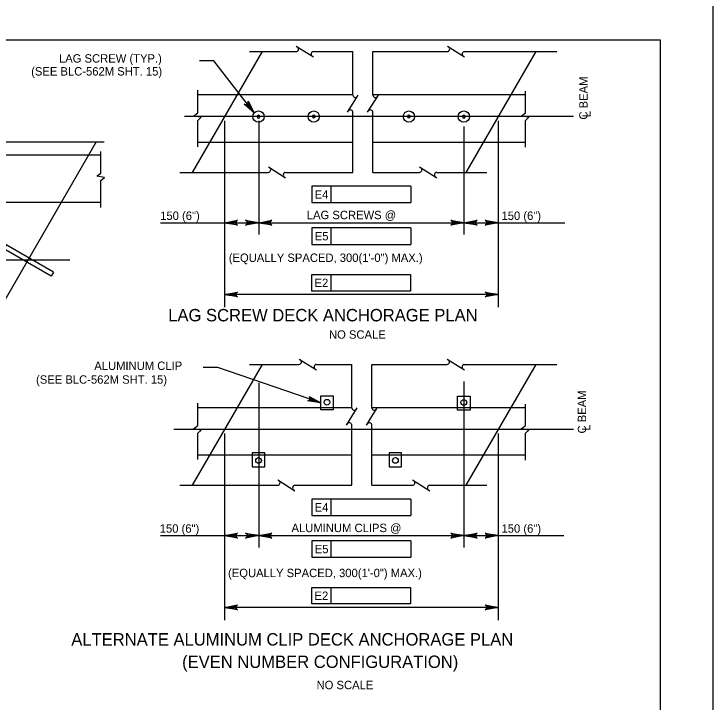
# Model space of a CAD drawing. Extents: x -13 to 81, y -176 to 0.
# Drawn here: x 58.01 to 68, y -76.21 to -66.38 of the extents above; entities that cross this region are included whole.
import ezdxf

# ---------------------------------------------------------------- set-up
doc = ezdxf.new("R2010")
doc.units = 0
for name, color, linetype in [('Level 1', 7, 'Continuous'), ('Level 2', 7, 'Continuous'), ('Level 3', 7, 'Continuous'), ('Level 4', 7, 'Continuous'), ('Level 63', 7, 'Continuous'), ('Level 8', 7, 'Continuous'), ('Level 9', 7, 'Continuous')]:
    doc.layers.add(name, color=color, linetype=linetype)

# ---------------------------------------------------------------- blocks, each defined once
blk = doc.blocks.new('D')
at = {"layer": 'Level 3'}
for p, q in [((-0.324, 0.383), (-0.383, 0.324)), ((0.349, -0.408), (-0.383, 0.324)), ((0.408, -0.349), (-0.324, 0.383)), ((0.408, -0.349), (0.349, -0.408))]:
    blk.add_line(p, q, dxfattribs=at)
blk = doc.blocks.new('B')
at = {"layer": 'Level 3'}
blk.add_circle((0, 0), 0.107, dxfattribs=at)
for start, end in [(0, 180), (180, 0)]:
    blk.add_arc((0, 0), 0.026, start, end, dxfattribs=at)

msp = doc.modelspace()

# ---------------------------------------------------------------- linework, layer by layer
at = {"layer": 'Level 1'}
msp.add_lwpolyline([(35.75, -87.25), (67.25, -87.25), (67.25, -66.75), (35.75, -66.75)], close=True, dxfattribs=at)
at = {"layer": 'Level 2'}
for p, q in [((61.5525, -66.9117), (60.554, -68.6392)), ((65.4658, -66.9117), (64.4674, -68.6392)), ((59.18, -68.2021), (56.3608, -73.0793)), ((61.5525, -71.3849), (60.554, -73.1123)), ((65.4658, -71.3849), (64.4674, -73.1123))]:
    msp.add_line(p, q, dxfattribs=at)
at = {"layer": 'Level 3'}
for p, q in [((62.0407, -66.8344), (62.287, -66.9892)), ((64.2018, -66.8344), (64.4481, -66.9892)), ((61.3727, -66.9117), (62.0378, -66.9117)), ((62.2865, -66.9117), (62.851, -66.9117)), ((62.851, -67.5349), (62.851, -66.9117)), ((63.1372, -66.9117), (64.1989, -66.9117)), ((63.1372, -67.5349), (63.1372, -66.9117)), ((64.4476, -66.9117), (65.7667, -66.9117)), ((60.6351, -67.7872), (60.6351, -67.4633)), ((60.6351, -67.5258), (62.851, -67.5258)), ((62.7736, -67.7807), (62.9284, -67.5344)), ((63.0599, -67.7807), (63.2147, -67.5344)), ((63.1372, -67.5258), (65.318, -67.5258)), ((65.318, -67.7872), (65.318, -67.4782)), ((60.5735, -67.8347), (60.6351, -67.7872)), ((60.6838, -67.8517), (60.5735, -67.8347)), ((60.6351, -67.8954), (60.6838, -67.8517)), ((62.851, -68.6392), (62.851, -67.7836)), ((63.1372, -68.6392), (63.1372, -67.7836)), ((65.2564, -67.8347), (65.318, -67.7872)), ((65.3667, -67.8517), (65.2564, -67.8347)), ((65.318, -67.8954), (65.3667, -67.8517)), ((60.6351, -68.2723), (60.6351, -67.8954)), ((65.318, -68.2798), (65.318, -67.8954)), ((57.2117, -68.2021), (59.2948, -68.2021)), ((62.851, -68.2107), (60.6351, -68.2107)), ((65.318, -68.2107), (63.1372, -68.2107)), ((59.249, -68.6483), (59.249, -68.3393)), ((54.5661, -68.3869), (59.249, -68.3869)), ((61.6427, -68.5618), (61.889, -68.7166)), ((63.8038, -68.5618), (64.0501, -68.7166)), ((59.1874, -68.6959), (59.249, -68.6483)), ((60.3742, -68.6392), (61.6398, -68.6392)), ((61.8885, -68.6392), (62.851, -68.6392)), ((63.1372, -68.6392), (63.8009, -68.6392)), ((64.0496, -68.6392), (64.7682, -68.6392)), ((59.2978, -68.7129), (59.1874, -68.6959)), ((59.249, -68.7567), (59.2978, -68.7129)), ((59.249, -69.141), (59.249, -68.7567)), ((59.249, -69.0718), (54.5661, -69.0718)), ((58.8022, -69.8924), (52.3892, -69.8915)), ((62.0823, -71.3075), (62.3287, -71.4623)), ((64.1983, -71.3075), (64.4447, -71.4623)), ((61.3727, -71.3849), (62.0795, -71.3849)), ((62.3282, -71.3849), (62.836, -71.3849)), ((62.836, -72.008), (62.836, -71.3849)), ((63.1223, -72.008), (63.1223, -71.3849)), ((63.1223, -71.3849), (64.1955, -71.3849)), ((64.4442, -71.3849), (65.7667, -71.3849)), ((60.6351, -72.2603), (60.6351, -71.9363)), ((65.318, -72.2603), (65.318, -71.9513)), ((60.6351, -71.9988), (62.836, -71.9988)), ((62.7586, -72.2539), (62.9134, -72.0075)), ((63.0448, -72.2539), (63.1997, -72.0075)), ((63.1223, -71.9988), (65.318, -71.9988)), ((60.5735, -72.3078), (60.6351, -72.2603)), ((62.836, -73.1123), (62.836, -72.2567)), ((63.1223, -73.1123), (63.1223, -72.2567)), ((65.2564, -72.3078), (65.318, -72.2603)), ((60.6838, -72.3248), (60.5735, -72.3078)), ((60.6351, -72.3686), (60.6838, -72.3248)), ((65.3667, -72.3248), (65.2564, -72.3078)), ((65.318, -72.3686), (65.3667, -72.3248)), ((60.6351, -72.7455), (60.6351, -72.3686)), ((65.318, -72.7529), (65.318, -72.3686)), ((62.836, -72.6838), (60.6351, -72.6838)), ((65.318, -72.6838), (63.1223, -72.6838)), ((61.7762, -73.0348), (62.0226, -73.1897)), ((63.7034, -73.0348), (63.9497, -73.1897)), ((60.3742, -73.1123), (61.7734, -73.1123)), ((62.022, -73.1123), (62.836, -73.1123)), ((63.1223, -73.1123), (63.7006, -73.1123)), ((63.9492, -73.1123), (64.7682, -73.1123))]:
    msp.add_line(p, q, dxfattribs=at)
for centre in [(62.4801, -71.9256), (64.4368, -71.9277), (61.5017, -72.7577), (63.4584, -72.7577)]:
    msp.add_circle(centre, 0.0407, dxfattribs=at)
for centre, start, end in [((62.0378, -66.8754), 270, 60), ((64.1989, -66.8754), 270, 60), ((62.2898, -66.948), 95.32859, 237.86724), ((64.4509, -66.948), 95.32859, 237.86724), ((62.8872, -67.5315), 185.32859, 327.86724), ((63.1735, -67.5315), 185.32859, 327.86724), ((62.8146, -67.7836), 0, 150), ((63.1009, -67.7836), 0, 150), ((61.6398, -68.6028), 270, 60), ((61.8918, -68.6754), 95.32859, 237.86724), ((63.8009, -68.6028), 270, 60), ((64.0529, -68.6754), 95.32859, 237.86724), ((62.0795, -71.3485), 270, 60), ((64.1955, -71.3485), 270, 60), ((62.3315, -71.4211), 95.32859, 237.86724), ((64.4475, -71.4211), 95.32859, 237.86724), ((62.8722, -72.0047), 185.32859, 327.86724), ((63.1584, -72.0047), 185.32859, 327.86724), ((62.7996, -72.2567), 0, 150), ((63.0858, -72.2567), 0, 150), ((61.7734, -73.0759), 270, 60), ((63.7006, -73.0759), 270, 60), ((62.0254, -73.1485), 95.32859, 237.86724), ((63.9526, -73.1485), 95.32859, 237.86724)]:
    msp.add_arc(centre, 0.0364, start, end, dxfattribs=at)
at = {"layer": 'Level 4'}
for p, q in [((60.8641, -67.0463), (60.6599, -67.0463)), ((66.0057, -67.8416), (60.4442, -67.8416)), ((62.2657, -68.836), (62.2657, -69.0722)), ((62.5413, -68.836), (62.2657, -68.836)), ((63.6777, -68.836), (62.5413, -68.836)), ((62.5413, -69.0722), (62.5413, -68.836)), ((63.6777, -68.836), (63.6777, -69.0722)), ((61.015, -69.0118), (61.015, -70.5655)), ((64.9284, -69.0118), (64.9284, -70.5655)), ((62.2657, -69.0722), (63.6777, -69.0722)), ((61.015, -69.3593), (61.5042, -69.3593)), ((64.4393, -69.3593), (64.9284, -69.3593)), ((62.2657, -69.4322), (62.2657, -69.6684)), ((62.5413, -69.4322), (62.2657, -69.4322)), ((62.5413, -69.6684), (62.5413, -69.4322)), ((63.6777, -69.4322), (62.5413, -69.4322)), ((63.6777, -69.4322), (63.6777, -69.6684)), ((62.2657, -69.6684), (63.6777, -69.6684)), ((62.2642, -70.0994), (62.5397, -70.0994)), ((62.2642, -70.3357), (62.2642, -70.0994)), ((62.5397, -70.3357), (62.5397, -70.0994)), ((62.5397, -70.0994), (63.6762, -70.0994)), ((63.6762, -70.0994), (63.6762, -70.3357)), ((63.6762, -70.3357), (62.2642, -70.3357)), ((64.9284, -70.3855), (61.015, -70.3855)), ((60.9177, -71.4305), (60.71, -71.4305)), ((66.0057, -72.3147), (60.2889, -72.3147)), ((62.2657, -73.3091), (62.2657, -73.5453)), ((62.5413, -73.3091), (62.2657, -73.3091)), ((62.5413, -73.5453), (62.5413, -73.3091)), ((63.6777, -73.3091), (62.5413, -73.3091)), ((63.6777, -73.3091), (63.6777, -73.5453)), ((61.015, -73.485), (61.015, -75.0387)), ((62.2657, -73.5453), (63.6777, -73.5453)), ((64.9284, -73.485), (64.9284, -75.0387)), ((61.015, -73.8324), (61.5042, -73.8324)), ((64.4393, -73.8324), (64.9284, -73.8324)), ((62.2657, -73.9052), (62.2657, -74.1415)), ((62.5413, -73.9052), (62.2657, -73.9052)), ((63.6777, -73.9052), (62.5413, -73.9052)), ((62.5413, -74.1415), (62.5413, -73.9052)), ((63.6777, -73.9052), (63.6777, -74.1415)), ((62.2657, -74.1415), (63.6777, -74.1415)), ((62.2642, -74.5725), (62.5397, -74.5725)), ((62.2642, -74.8088), (62.2642, -74.5725)), ((62.5397, -74.8088), (62.5397, -74.5725)), ((62.5397, -74.5725), (63.6762, -74.5725)), ((63.6762, -74.5725), (63.6762, -74.8088)), ((64.9284, -74.8587), (61.015, -74.8587)), ((63.6762, -74.8088), (62.2642, -74.8088))]:
    msp.add_line(p, q, dxfattribs=at)
for points in [[(61.4405, -67.788), (60.8641, -67.0463)], [(61.4406, -67.788), (61.2986, -67.6623), (61.3152, -67.6675), (61.3297, -67.6658), (61.3408, -67.6598), (61.3494, -67.6503), (61.3547, -67.6368), (61.3537, -67.6194), (61.4406, -67.788), (61.3547, -67.6368), (61.3494, -67.6503), (61.4406, -67.788), (61.3408, -67.6598), (61.3297, -67.6658), (61.4406, -67.788), (61.3152, -67.6675)], [(61.015, -69.3593), (61.2014, -69.3243), (61.1871, -69.3342), (61.1797, -69.3468), (61.1775, -69.3593), (61.1797, -69.3717), (61.1871, -69.3842), (61.2014, -69.3942), (61.015, -69.3593), (61.1871, -69.3842), (61.1797, -69.3717), (61.015, -69.3593), (61.1775, -69.3593), (61.1797, -69.3468), (61.015, -69.3593), (61.1871, -69.3342)], [(61.5042, -69.3593), (61.3177, -69.3942), (61.3321, -69.3842), (61.3395, -69.3717), (61.3417, -69.3593), (61.3395, -69.3468), (61.3321, -69.3342), (61.3177, -69.3243), (61.5042, -69.3593), (61.3321, -69.3342), (61.3395, -69.3468), (61.5042, -69.3593), (61.3417, -69.3593), (61.3395, -69.3717), (61.5042, -69.3593), (61.3321, -69.3842)], [(61.5042, -69.3593), (61.6906, -69.3243), (61.6762, -69.3342), (61.6688, -69.3468), (61.6667, -69.3593), (61.6688, -69.3717), (61.6762, -69.3842), (61.6906, -69.3942), (61.5042, -69.3593), (61.6762, -69.3842), (61.6688, -69.3717), (61.5042, -69.3593), (61.6667, -69.3593), (61.6688, -69.3468), (61.5042, -69.3593), (61.6762, -69.3342)], [(64.4393, -69.3593), (64.2528, -69.3942), (64.2672, -69.3842), (64.2746, -69.3717), (64.2767, -69.3593), (64.2746, -69.3468), (64.2672, -69.3342), (64.2528, -69.3243), (64.4393, -69.3593), (64.2672, -69.3342), (64.2746, -69.3468), (64.4393, -69.3593), (64.2767, -69.3593), (64.2746, -69.3717), (64.4393, -69.3593), (64.2672, -69.3842)], [(64.4393, -69.3593), (64.6257, -69.3243), (64.6113, -69.3342), (64.6039, -69.3468), (64.6017, -69.3593), (64.6039, -69.3717), (64.6113, -69.3842), (64.6257, -69.3942), (64.4393, -69.3593), (64.6113, -69.3842), (64.6039, -69.3717), (64.4393, -69.3593), (64.6017, -69.3593), (64.6039, -69.3468), (64.4393, -69.3593), (64.6113, -69.3342)], [(64.9284, -69.3593), (64.742, -69.3942), (64.7563, -69.3842), (64.7638, -69.3717), (64.7659, -69.3593), (64.7638, -69.3468), (64.7563, -69.3342), (64.742, -69.3243), (64.9284, -69.3593), (64.7563, -69.3342), (64.7638, -69.3468), (64.9284, -69.3593), (64.7659, -69.3593), (64.7638, -69.3717), (64.9284, -69.3593), (64.7563, -69.3842)], [(61.015, -70.3855), (61.2014, -70.3506), (61.1871, -70.3605), (61.1797, -70.373), (61.1775, -70.3855), (61.1797, -70.398), (61.1871, -70.4105), (61.2014, -70.4204), (61.015, -70.3855), (61.1871, -70.4105), (61.1797, -70.398), (61.015, -70.3855), (61.1775, -70.3855), (61.1797, -70.373), (61.015, -70.3855), (61.1871, -70.3605)], [(64.9284, -70.3855), (64.742, -70.4204), (64.7563, -70.4105), (64.7638, -70.398), (64.7659, -70.3855), (64.7638, -70.373), (64.7563, -70.3605), (64.742, -70.3506), (64.9284, -70.3855), (64.7563, -70.3605), (64.7638, -70.373), (64.9284, -70.3855), (64.7659, -70.3855), (64.7638, -70.398), (64.9284, -70.3855), (64.7563, -70.4105)], [(62.3907, -71.9344), (60.9177, -71.4305)], [(62.3907, -71.9344), (62.2031, -71.9072), (62.2198, -71.9024), (62.2309, -71.8929), (62.237, -71.8818), (62.239, -71.8693), (62.2361, -71.8551), (62.2257, -71.841), (62.3907, -71.9344), (62.2361, -71.8551), (62.239, -71.8693), (62.3907, -71.9344), (62.237, -71.8818), (62.2309, -71.8929), (62.3907, -71.9344), (62.2198, -71.9024)], [(61.015, -73.8324), (61.2014, -73.7975), (61.1871, -73.8074), (61.1797, -73.8199), (61.1775, -73.8324), (61.1797, -73.8449), (61.1871, -73.8574), (61.2014, -73.8673), (61.015, -73.8324), (61.1871, -73.8574), (61.1797, -73.8449), (61.015, -73.8324), (61.1775, -73.8324), (61.1797, -73.8199), (61.015, -73.8324), (61.1871, -73.8074)], [(61.5042, -73.8324), (61.3177, -73.8673), (61.3321, -73.8574), (61.3395, -73.8449), (61.3417, -73.8324), (61.3395, -73.8199), (61.3321, -73.8074), (61.3177, -73.7975), (61.5042, -73.8324), (61.3321, -73.8074), (61.3395, -73.8199), (61.5042, -73.8324), (61.3417, -73.8324), (61.3395, -73.8449), (61.5042, -73.8324), (61.3321, -73.8574)], [(61.5042, -73.8324), (61.6906, -73.7975), (61.6762, -73.8074), (61.6688, -73.8199), (61.6667, -73.8324), (61.6688, -73.8449), (61.6762, -73.8574), (61.6906, -73.8673), (61.5042, -73.8324), (61.6762, -73.8574), (61.6688, -73.8449), (61.5042, -73.8324), (61.6667, -73.8324), (61.6688, -73.8199), (61.5042, -73.8324), (61.6762, -73.8074)], [(64.4393, -73.8324), (64.2528, -73.8673), (64.2672, -73.8574), (64.2746, -73.8449), (64.2767, -73.8324), (64.2746, -73.8199), (64.2672, -73.8074), (64.2528, -73.7975), (64.4393, -73.8324), (64.2672, -73.8074), (64.2746, -73.8199), (64.4393, -73.8324), (64.2767, -73.8324), (64.2746, -73.8449), (64.4393, -73.8324), (64.2672, -73.8574)], [(64.4393, -73.8324), (64.6257, -73.7975), (64.6113, -73.8074), (64.6039, -73.8199), (64.6017, -73.8324), (64.6039, -73.8449), (64.6113, -73.8574), (64.6257, -73.8673), (64.4393, -73.8324), (64.6113, -73.8574), (64.6039, -73.8449), (64.4393, -73.8324), (64.6017, -73.8324), (64.6039, -73.8199), (64.4393, -73.8324), (64.6113, -73.8074)], [(64.9284, -73.8324), (64.742, -73.8673), (64.7563, -73.8574), (64.7638, -73.8449), (64.7659, -73.8324), (64.7638, -73.8199), (64.7563, -73.8074), (64.742, -73.7975), (64.9284, -73.8324), (64.7563, -73.8074), (64.7638, -73.8199), (64.9284, -73.8324), (64.7659, -73.8324), (64.7638, -73.8449), (64.9284, -73.8324), (64.7563, -73.8574)], [(61.015, -74.8587), (61.2014, -74.8238), (61.1871, -74.8337), (61.1797, -74.8462), (61.1775, -74.8587), (61.1797, -74.8712), (61.1871, -74.8837), (61.2014, -74.8936), (61.015, -74.8587), (61.1871, -74.8837), (61.1797, -74.8712), (61.015, -74.8587), (61.1775, -74.8587), (61.1797, -74.8462), (61.015, -74.8587), (61.1871, -74.8337)], [(64.9284, -74.8587), (64.742, -74.8936), (64.7563, -74.8837), (64.7638, -74.8712), (64.7659, -74.8587), (64.7638, -74.8462), (64.7563, -74.8337), (64.742, -74.8238), (64.9284, -74.8587), (64.7563, -74.8337), (64.7638, -74.8462), (64.9284, -74.8587), (64.7659, -74.8587), (64.7638, -74.8712), (64.9284, -74.8587), (64.7563, -74.8837)]]:
    msp.add_lwpolyline(points, dxfattribs=at)
msp.add_lwpolyline([(62.3907, -71.9344), (62.3867, -71.9317), (62.3859, -71.934)], close=True, dxfattribs=at)
at = {"layer": 'Level 63'}
msp.add_lwpolyline([(34, -88), (68, -88), (68, -66), (34, -66)], close=True, dxfattribs=at)
at = {"layer": 'Level 8'}
for p, q in [((61.015, -67.9006), (61.015, -69.5293)), ((61.5042, -67.9006), (61.5042, -69.5293)), ((64.9284, -67.9006), (64.9284, -69.5293)), ((64.4393, -67.984), (64.4393, -69.5293)), ((60.0987, -69.3593), (61.3908, -69.3593)), ((61.5042, -69.3593), (64.4393, -69.3593)), ((64.9284, -69.3593), (65.8811, -69.3593)), ((61.5042, -71.6457), (61.5042, -74.0025)), ((64.4393, -71.6303), (64.4393, -74.0025)), ((64.4368, -71.9278), (64.4368, -71.9278)), ((65.111, -71.9988), (65.111, -71.9988)), ((61.015, -72.3738), (61.015, -74.0025)), ((64.9284, -72.3738), (64.9284, -74.0025)), ((60.8017, -72.6838), (60.8017, -72.6838)), ((61.5018, -72.7577), (61.5018, -72.7577)), ((64.7327, -72.6838), (64.7327, -72.6838)), ((60.0987, -73.8324), (61.015, -73.8324)), ((61.5042, -73.8324), (64.4393, -73.8324)), ((64.9284, -73.8324), (65.8677, -73.8324))]:
    msp.add_line(p, q, dxfattribs=at)
at = {"layer": 'Level 9'}
for p, q in [((62.3907, -71.8344), (62.5695, -71.8344)), ((62.3907, -72.0345), (62.3907, -71.8344)), ((62.5695, -71.8344), (62.5695, -72.0345)), ((64.3474, -71.8366), (64.5262, -71.8366)), ((64.3474, -72.0367), (64.3474, -71.8366)), ((64.5262, -71.8366), (64.5262, -72.0367)), ((62.5695, -72.0345), (62.3907, -72.0345)), ((64.5262, -72.0367), (64.3474, -72.0367)), ((61.4124, -72.6487), (61.4124, -72.8488)), ((61.5912, -72.6487), (61.4124, -72.6487)), ((61.5912, -72.8488), (61.5912, -72.6487)), ((63.3691, -72.6487), (63.3691, -72.8488)), ((63.5478, -72.6487), (63.3691, -72.6487)), ((63.5478, -72.8488), (63.5478, -72.6487)), ((61.4124, -72.8488), (61.5912, -72.8488)), ((63.3691, -72.8488), (63.5478, -72.8488))]:
    msp.add_line(p, q, dxfattribs=at)

# ---------------------------------------------------------------- block references
at = {"layer": 'Level 4', "xscale": 0.7559417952, "yscale": 0.7559417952}
for p in [(61.5017, -67.8427), (62.2906, -67.8415), (63.6522, -67.8415), (64.4368, -67.8427)]:
    msp.add_blockref('B', p, dxfattribs=at)
at = {"layer": 'Level 4', "xscale": 0.7559417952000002, "yscale": 0.7559417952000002, "rotation": 14.970848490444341}
msp.add_blockref('D', (58.2028, -69.8923), dxfattribs=at)

# ---------------------------------------------------------------- texts
at = {"layer": 'Level 4'}
for s, height, p in [('LAG SCREW (TYP.)', 0.12, (58.6483, -67.0703)), ('(SEE BLC-562M SHT. 15)', 0.12, (58.2507, -67.2551)), ('E4', 0.12, (62.3048, -69.0149)), ('150 (6")', 0.12, (60.0957, -69.3189)), ('LAG SCREWS @', 0.12, (62.192, -69.3086)), ('150 (6")', 0.12, (64.976, -69.3189)), ('E5', 0.12, (62.306, -69.6112)), ('(EQUALLY SPACED, 300(1\'-0") MAX.)', 0.12, (61.0761, -69.9197)), ('E2', 0.12, (62.3023, -70.2783)), ('LAG SCREW DECK ANCHORAGE PLAN', 0.177167, (60.2109, -70.7691)), ('NO SCALE', 0.12, (62.509, -71.0173)), ('ALUMINUM CLIP', 0.12, (59.1529, -71.4642)), ('(SEE BLC-562M SHT. 15)', 0.12, (58.3208, -71.6604)), ('E4', 0.12, (62.3048, -73.4881)), ('ALUMINUM CLIPS @', 0.12, (61.9734, -73.7818)), ('150 (6")', 0.12, (60.089, -73.7905)), ('150 (6")', 0.12, (64.9761, -73.7905)), ('E5', 0.12, (62.306, -74.0842)), ('(EQUALLY SPACED, 300(1\'-0") MAX.)', 0.12, (61.0656, -74.4258)), ('E2', 0.12, (62.3023, -74.7515)), ('ALTERNATE ALUMINUM CLIP DECK ANCHORAGE PLAN', 0.177167, (58.8245, -75.4036)), ('(EVEN NUMBER CONFIGURATION)', 0.177167, (60.4091, -75.724)), ('NO SCALE', 0.12, (62.3317, -76.0278))]:
    msp.add_text(s, height=height, dxfattribs=at).set_placement(p)
for s, p in [('C BEAM', (66.2074, -67.8849)), ('L', (66.2497, -67.8509)), ('C BEAM', (66.186, -72.3722)), ('L', (66.2445, -72.333))]:
    msp.add_text(s, height=0.12, rotation=90, dxfattribs=at).set_placement(p)

doc.saveas('drawing.dxf')
